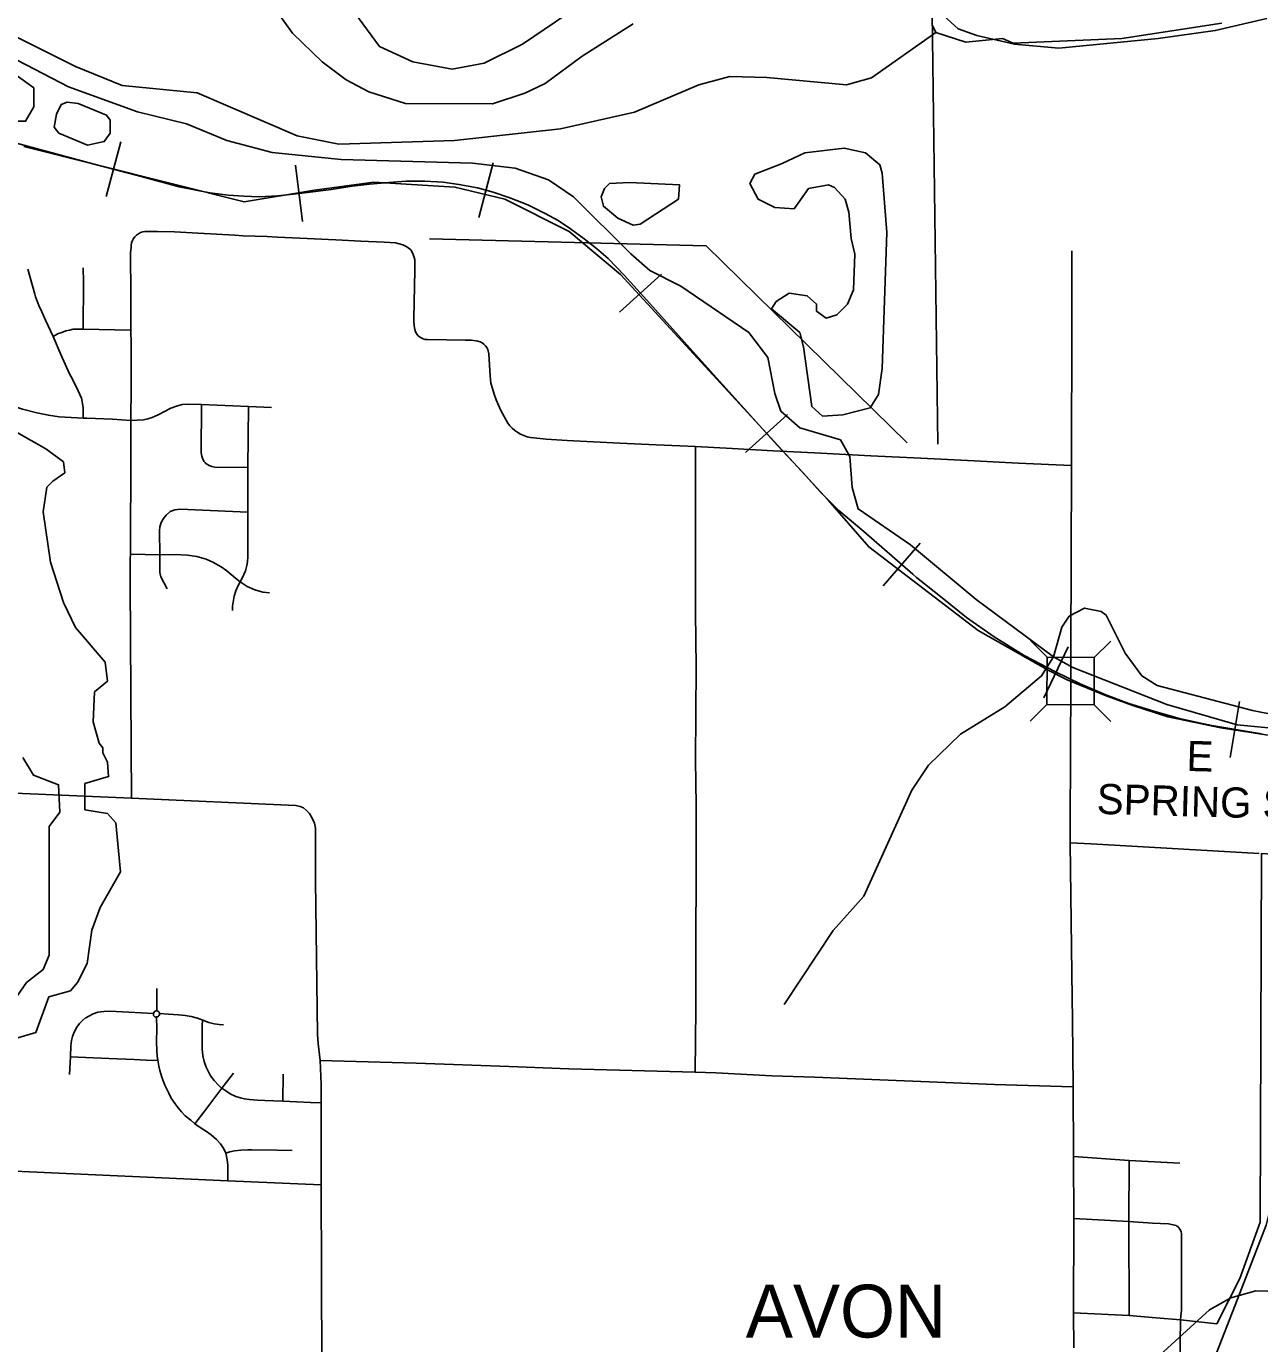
# Model space of a CAD drawing. Extents: x -1403959 to 81668, y -1400582 to 11018.
# Drawn here: x 7531.9 to 7689.9, y 7834.6 to 8003.4 of the extents above; entities that cross this region are included whole.
import ezdxf

# ---------------------------------------------------------------- set-up
doc = ezdxf.new("R2010")
doc.units = 0
for name, color, linetype in [('tdCiRRCL', 7, 'Continuous'), ('tdCiSecText', 7, 'Continuous'), ('tdCiSectNmbr', 7, 'Continuous'), ('tdCiSectTwpRng', 7, 'Continuous'), ('tdCoIntCL', 7, 'Continuous'), ('tdCoSecRteBand', 7, 'Continuous'), ('tdCoSectNmbr', 7, 'Continuous'), ('tdCoStrucSecCoName', 7, 'Continuous'), ('tdCoSurfBitum', 7, 'Continuous'), ('tdCoTwpNameTxt', 7, 'Continuous')]:
    doc.layers.add(name, color=color, linetype=linetype)

msp = doc.modelspace()

# ---------------------------------------------------------------- linework, layer by layer
at = {"layer": 'tdCiRRCL'}
for points in [[(7679.66, 7828.92), (7679.78, 7837.61), (7684.45, 7837.11), (7687.39, 7842.9), (7690.03, 7850.12), (7690.17, 7897.38), (7693.15, 7897.21), (7693.76, 7909.14), (7697.5, 7908.86), (7699.11, 7914.47), (7708.51, 7942.69), (7717.47, 7969.59), (7727.06, 7998.45), (7730.94, 8010.25)], [(7690.86, 8004.43), (7684.25, 8002.86), (7676.94, 8001.86), (7664.19, 8000.6), (7658.52, 8001.12), (7653.71, 8002.22), (7651.32, 8003.09), (7649, 8005.18)]]:
    msp.add_lwpolyline(points, dxfattribs=at)
at = {"layer": 'tdCiSecText'}
for points in [[(7660.56, 7924.68), (7662.69, 7922.53), (7668.75, 7922.51)], [(7670.85, 7924.6), (7668.75, 7922.51), (7668.72, 7916.46)], [(7660.52, 7914.35), (7662.67, 7916.48), (7662.69, 7922.53)], [(7670.85, 7914.31), (7668.72, 7916.46), (7662.67, 7916.48)]]:
    msp.add_lwpolyline(points, dxfattribs=at)
at = {"layer": 'tdCiSectNmbr'}
for points in [[(7495.29, 7976.65), (7499.39, 7974.07), (7503.44, 7971.48), (7509.55, 7967.56), (7515.22, 7963.92), (7517.83, 7962.23), (7524.47, 7957.91), (7527.09, 7956.2), (7529.17, 7955.21), (7530.08, 7954.78), (7531.36, 7954.33), (7533.22, 7953.86), (7534.69, 7953.55), (7536.08, 7953.37), (7539.13, 7953.2), (7539.62, 7953.18), (7542.9, 7953.04), (7545.21, 7952.89), (7545.26, 7952.9)], [(7545.34, 7904.46), (7545.31, 7911.02), (7545.25, 7918.07), (7545.19, 7925.01), (7545.18, 7932.01), (7545.23, 7938.9), (7545.25, 7945.78), (7545.25, 7951.98), (7545.26, 7952.9)], [(7426.31, 7906.94), (7433.52, 7906.86), (7453.43, 7906.63), (7464.49, 7906.51), (7478, 7906.35), (7495.52, 7906.15), (7501.97, 7906.02), (7510.53, 7905.87), (7522.59, 7905.45), (7526.31, 7905.29), (7545.34, 7904.46)], [(7545.34, 7904.46), (7566.42, 7903.55), (7566.97, 7903.42), (7567.37, 7903.25), (7567.78, 7902.89)], [(7569.51, 7870.87), (7569.27, 7873.03), (7569.17, 7874.2), (7568.92, 7893.87), (7568.93, 7900.65), (7568.81, 7901.29), (7568.45, 7902.01), (7568.15, 7902.52), (7567.78, 7902.89)], [(7569.64, 7854.91), (7569.64, 7865.42), (7569.64, 7867.79), (7569.51, 7870.87)], [(7505.3, 7857.82), (7512.8, 7857.46), (7516.58, 7857.28), (7531.31, 7856.63), (7557.7, 7855.44), (7569.63, 7854.91)], [(7569.63, 7854.91), (7569.64, 7854.91)], [(7569.74, 7831.81), (7569.64, 7854.91)]]:
    msp.add_lwpolyline(points, dxfattribs=at)
at = {"layer": 'tdCiSectTwpRng'}
for points in [[(7545.26, 7952.9), (7545.31, 7957.28), (7545.28, 7962.65), (7545.27, 7964.45), (7545.26, 7968.95), (7545.23, 7974.41), (7545.28, 7975.07), (7545.29, 7975.37), (7545.35, 7975.66), (7545.45, 7975.94), (7545.59, 7976.2), (7545.77, 7976.44), (7545.96, 7976.63)], [(7545.96, 7976.63), (7545.98, 7976.65), (7546.22, 7976.83), (7546.49, 7976.97), (7546.77, 7977.07), (7547.06, 7977.12), (7547.36, 7977.13), (7548.68, 7977.13), (7550.86, 7977.05), (7553.88, 7976.91), (7558.58, 7976.64), (7559.66, 7976.56), (7562.71, 7976.45), (7564.05, 7976.39)], [(7564.05, 7976.39), (7566.93, 7976.26), (7571.52, 7976.05), (7574.72, 7975.89), (7577.73, 7975.74), (7579.19, 7975.66), (7580.13, 7975.42), (7580.61, 7975.16)], [(7581.54, 7965.64), (7581.52, 7965.96), (7581.67, 7972.14), (7581.64, 7973.5), (7581.42, 7974.31), (7581.13, 7974.75), (7580.61, 7975.16)], [(7665.73, 7917.35), (7665.76, 7923.42), (7665.81, 7947.12), (7665.85, 7965.8), (7665.88, 7971.38), (7665.88, 7971.79), (7665.88, 7974.64)], [(7539.13, 7953.2), (7539.13, 7954.37), (7539.13, 7954.49), (7539, 7955.31), (7538.94, 7955.73), (7538.29, 7957.14), (7537.54, 7958.55), (7537.37, 7958.86), (7536.3, 7961.33), (7535.3, 7963.64), (7534.32, 7965.73), (7533.85, 7966.8), (7533.48, 7967.64), (7533.34, 7967.96), (7533.03, 7968.72), (7532.93, 7969.07), (7532.05, 7972.26)], [(7539.14, 7964.57), (7539.2, 7970.66), (7539.14, 7972.45)], [(7535.3, 7963.64), (7535.7, 7963.88), (7535.86, 7963.98), (7536.39, 7964.18), (7536.92, 7964.39), (7537.4, 7964.48), (7537.88, 7964.57), (7538.51, 7964.57), (7539.14, 7964.57), (7545.27, 7964.45)], [(7593.84, 7952.21), (7593.58, 7952.55), (7592.7, 7954.18), (7592.37, 7954.85), (7592.07, 7955.54), (7591.82, 7956.25), (7591.59, 7956.97), (7591.41, 7957.69), (7591.31, 7958.6), (7591.13, 7961.42), (7591, 7961.99), (7590.87, 7962.23), (7590.7, 7962.46), (7590.5, 7962.66), (7590.27, 7962.83), (7590.02, 7962.96), (7589.75, 7963.05), (7589.48, 7963.1), (7588.93, 7963.16), (7588.16, 7963.2), (7583.28, 7963.25), (7583, 7963.27), (7582.73, 7963.34), (7582.48, 7963.46), (7582.25, 7963.61), (7582.04, 7963.8), (7581.87, 7964.03), (7581.74, 7964.27), (7581.65, 7964.54), (7581.58, 7965.02), (7581.54, 7965.64)], [(7545.26, 7952.9), (7546.86, 7952.98), (7547.44, 7953.1), (7547.97, 7953.27), (7548.77, 7953.59), (7550.38, 7954.47), (7551.12, 7954.74), (7551.85, 7954.93), (7552.67, 7954.98), (7554.31, 7954.95), (7560.34, 7954.66), (7563.28, 7954.55)], [(7554.66, 7947.65), (7554.48, 7947.95), (7554.34, 7948.33), (7554.27, 7948.73), (7554.31, 7954.95)], [(7560.26, 7944.02), (7560.26, 7946.88), (7560.34, 7954.66)], [(7593.84, 7952.21), (7593.85, 7952.21), (7594.15, 7951.89), (7594.48, 7951.6), (7594.84, 7951.35), (7595.22, 7951.13), (7595.63, 7950.95), (7596.04, 7950.81), (7596.47, 7950.72), (7596.9, 7950.66), (7598.47, 7950.49), (7601.18, 7950.34), (7607.94, 7950), (7612.58, 7949.78), (7615.61, 7949.62), (7617.62, 7949.54)], [(7617.62, 7949.54), (7622.35, 7949.28), (7627.6, 7949.01), (7632.9, 7948.74), (7640.12, 7948.36), (7646.51, 7948.04), (7653.34, 7947.7), (7659.01, 7947.42), (7665.81, 7947.12)], [(7617.65, 7928.23), (7617.62, 7949.54)], [(7554.7, 7947.6), (7554.66, 7947.65)], [(7554.73, 7947.56), (7554.86, 7947.38), (7555.28, 7947.12), (7555.62, 7946.98), (7556.04, 7946.9), (7560.26, 7946.88)], [(7558.27, 7928.55), (7558.3, 7929.07), (7558.35, 7929.62), (7558.5, 7930.38), (7558.71, 7931.05), (7559, 7931.73), (7559.53, 7932.66), (7559.93, 7933.61), (7560.12, 7934.31), (7560.2, 7934.77), (7560.25, 7935.47), (7560.26, 7938.51), (7560.26, 7944.01)], [(7548.96, 7935.68), (7548.93, 7938.75), (7548.98, 7939.27), (7549.12, 7939.83), (7549.46, 7940.34), (7549.78, 7940.75), (7550.3, 7941.21), (7550.9, 7941.43), (7551.59, 7941.51), (7560.26, 7941.12)], [(7545.21, 7935.74), (7548.96, 7935.68), (7550.87, 7935.69), (7552.5, 7935.62), (7553.71, 7935.44), (7554.89, 7935.1), (7555.77, 7934.72), (7556.83, 7934.12), (7557.54, 7933.61), (7558.68, 7932.69), (7559.27, 7932.22), (7560.17, 7931.61), (7561.15, 7931.17), (7562.19, 7930.89), (7563.04, 7930.81)], [(7548.96, 7935.68), (7548.96, 7935.68)], [(7549.89, 7931.32), (7549.09, 7932.86), (7548.96, 7933.42), (7548.96, 7935.68)], [(7558.27, 7928.54), (7558.27, 7928.55)], [(7617.61, 7869.37), (7617.66, 7877.49), (7617.71, 7903.6), (7617.64, 7909.36), (7617.7, 7921.3), (7617.65, 7928.23)], [(7665.71, 7912.52), (7665.73, 7917.35)], [(7665.89, 7881.99), (7665.89, 7881.99), (7665.64, 7898.7), (7665.64, 7898.74), (7665.71, 7912.52)], [(7665.64, 7898.74), (7665.64, 7898.74)], [(7665.64, 7898.74), (7668.35, 7898.62), (7689.88, 7897.4)], [(7665.96, 7875.97), (7665.89, 7881.99)], [(7548.57, 7879.86), (7548.57, 7880.08)], [(7548.6, 7877.23), (7548.57, 7879.86)], [(7539.49, 7876.33), (7539.88, 7876.55), (7540.43, 7876.82), (7541.03, 7877.03), (7541.77, 7877.14), (7542.57, 7877.18), (7544.98, 7877.05), (7548.15, 7876.86)], [(7548.15, 7876.86), (7548.14, 7876.74), (7548.17, 7876.63), (7548.24, 7876.54), (7548.33, 7876.47), (7548.44, 7876.43), (7548.56, 7876.44), (7548.68, 7876.46), (7548.8, 7876.53), (7548.88, 7876.62), (7548.93, 7876.74), (7548.94, 7876.88)], [(7548.94, 7876.88), (7548.91, 7877), (7548.83, 7877.11), (7548.73, 7877.19), (7548.6, 7877.23), (7548.47, 7877.22), (7548.35, 7877.18), (7548.25, 7877.09), (7548.18, 7876.98), (7548.15, 7876.86)], [(7548.94, 7876.88), (7550.1, 7876.8), (7551.38, 7876.72), (7552.21, 7876.62), (7552.97, 7876.5), (7553.81, 7876.27), (7554.46, 7876.04), (7555.24, 7875.73), (7555.94, 7875.55), (7556.58, 7875.45), (7557.12, 7875.41)], [(7537.41, 7869.04), (7537.51, 7871.31), (7537.57, 7872.75), (7537.63, 7873.43), (7537.76, 7873.91), (7538, 7874.48), (7538.34, 7875.11), (7538.69, 7875.59), (7539.07, 7876), (7539.45, 7876.31)], [(7539.45, 7876.31), (7539.49, 7876.33)], [(7557.7, 7855.44), (7557.69, 7856.33), (7557.69, 7857.48), (7557.61, 7858.11), (7557.42, 7858.98), (7557.17, 7859.53), (7556.76, 7860.17), (7556.22, 7860.71), (7555.55, 7861.31), (7554.82, 7861.82), (7554.28, 7862.17), (7553.47, 7862.72), (7552.94, 7863.19), (7552.23, 7863.77), (7551.76, 7864.26), (7551.32, 7864.77), (7550.92, 7865.32), (7550.44, 7866.04), (7550.11, 7866.65), (7549.61, 7867.68), (7549.47, 7868.05), (7549.24, 7868.73), (7548.98, 7869.57), (7548.86, 7870.13), (7548.7, 7870.88), (7548.61, 7871.45), (7548.59, 7872.1), (7548.56, 7873.3), (7548.57, 7874.9), (7548.56, 7876.44)], [(7556.89, 7867.32), (7556.48, 7867.68), (7555.93, 7868.3), (7555.48, 7868.9), (7555.24, 7869.3), (7554.89, 7870.02), (7554.64, 7870.74), (7554.5, 7871.47), (7554.4, 7872.37), (7554.38, 7873.18), (7554.38, 7875.56), (7554.46, 7876.04)], [(7666.04, 7867.49), (7665.96, 7875.97)], [(7537.51, 7871.31), (7537.53, 7871.31)], [(7537.53, 7871.31), (7542.42, 7871.11), (7545.68, 7870.97), (7548, 7870.87), (7548.7, 7870.88)], [(7569.51, 7870.87), (7581.84, 7870.53), (7593.73, 7870.09), (7601.4, 7869.8), (7617.61, 7869.37), (7620.25, 7869.27), (7627.41, 7868.91), (7632.9, 7868.7), (7655.95, 7867.8), (7666.04, 7867.49)], [(7553.47, 7862.72), (7554.74, 7864.41), (7556.9, 7867.3), (7558.4, 7869.25)], [(7564.75, 7865.67), (7564.78, 7869.1)], [(7556.9, 7867.3), (7556.89, 7867.32)], [(7556.9, 7867.3), (7557.67, 7866.78), (7557.99, 7866.59), (7558.72, 7866.24), (7559.31, 7866.07), (7559.81, 7865.94), (7560.48, 7865.86), (7561.49, 7865.79), (7562.41, 7865.74), (7564.75, 7865.64), (7566.55, 7865.54), (7568.28, 7865.48), (7569.64, 7865.42)], [(7666.08, 7838.51), (7666.08, 7838.51), (7666.11, 7850.59), (7666.07, 7858.54), (7666.04, 7867.49)], [(7557.44, 7858.98), (7557.93, 7859.13), (7558.52, 7859.26), (7559.36, 7859.36), (7560.23, 7859.41), (7560.76, 7859.41), (7563.96, 7859.35), (7565.95, 7859.31)], [(7666.07, 7858.54), (7673.21, 7858.02), (7679.73, 7857.68)], [(7673.24, 7838.16), (7673.17, 7850.2), (7673.21, 7858.02)], [(7666.11, 7850.59), (7673.17, 7850.2), (7676.21, 7850.02), (7678.27, 7849.9), (7678.87, 7849.81), (7679.25, 7849.69), (7679.34, 7849.63)], [(7679.78, 7837.61), (7679.86, 7838.12), (7679.91, 7838.85), (7679.94, 7848.61), (7679.87, 7848.92), (7679.72, 7849.22), (7679.59, 7849.4), (7679.44, 7849.56), (7679.34, 7849.63)], [(7666.12, 7834.04), (7666.12, 7834.04), (7666.08, 7838.51)], [(7666.08, 7838.51), (7673.24, 7838.16), (7676.68, 7837.89), (7679.78, 7837.61)], [(7679.78, 7837.61), (7679.78, 7837.61)]]:
    msp.add_lwpolyline(points, dxfattribs=at)
at = {"layer": 'tdCoIntCL'}
msp.add_lwpolyline([(7688.85, 7792.98), (7688.16, 7796.27), (7682.37, 7826.72), (7682.37, 7827.08), (7682.53, 7828.28), (7683.08, 7829.98), (7686.42, 7838.52), (7687.1, 7840.27), (7690.76, 7849.75), (7691.61, 7852.98)], dxfattribs=at)
at = {"layer": 'tdCoSecRteBand'}
for p, q in [((7543.96, 7988.6), (7542.1, 7981.59)), ((7566.34, 7985.59), (7567.24, 7978.39)), ((7591.7, 7985.92), (7589.86, 7978.91)), ((7613.26, 7971.66), (7607.89, 7966.78)), ((7629.43, 7953.67), (7624.05, 7948.8)), ((7646.45, 7937.17), (7641.7, 7931.69)), ((7665.41, 7923.89), (7662.27, 7917.35)), ((7670.27, 7917.59), (7665.28, 7919.65)), ((7673.7, 7916.36), (7670.27, 7917.59)), ((7687.37, 7916.87), (7686.18, 7909.71))]:
    msp.add_line(p, q, dxfattribs=at)
for points in [[(7690.18, 7912.72), (7683.81, 7913.79), (7683.39, 7913.88), (7681.79, 7914.22), (7679.48, 7914.75), (7676.38, 7915.61), (7673.19, 7916.63), (7670.25, 7917.74), (7666.93, 7919.14), (7663.76, 7920.66), (7659.78, 7922.76), (7655.92, 7925.17), (7652.37, 7927.63), (7649.23, 7930.14), (7645.98, 7932.78), (7645.51, 7933.19), (7639.19, 7938.66), (7636.02, 7941.35), (7633.63, 7943.73), (7631.43, 7946.17), (7628.16, 7949.67), (7623.85, 7954.43), (7618.01, 7960.93), (7611.78, 7967.9), (7608.48, 7971.52), (7606.43, 7973.63), (7604.96, 7974.92), (7603.38, 7976.19), (7601.61, 7977.46), (7600.01, 7978.5), (7598.36, 7979.41), (7596.13, 7980.53), (7593.85, 7981.44), (7591.69, 7982.17), (7589.67, 7982.71), (7587.31, 7983.14), (7585.28, 7983.44), (7582.92, 7983.57), (7580.56, 7983.57), (7578.31, 7983.37), (7575.85, 7983.19), (7573.64, 7982.91), (7570.95, 7982.5), (7567.88, 7982.12), (7566.06, 7981.89), (7564.11, 7981.67), (7561.7, 7981.54), (7559.75, 7981.62), (7557.72, 7981.77), (7555.38, 7982.07), (7551.45, 7982.83), (7546.59, 7984.15), (7540.55, 7985.75), (7528.86, 7988.92)], [(7690.18, 7912.72), (7683.81, 7913.79), (7683.39, 7913.88), (7681.79, 7914.22), (7679.48, 7914.75), (7676.38, 7915.61), (7673.19, 7916.63), (7670.25, 7917.74), (7666.93, 7919.14), (7663.76, 7920.66), (7659.78, 7922.76), (7655.92, 7925.17), (7652.37, 7927.63), (7649.23, 7930.14), (7645.98, 7932.78), (7645.51, 7933.19), (7639.19, 7938.66), (7636.02, 7941.35), (7633.63, 7943.73), (7631.43, 7946.17), (7628.16, 7949.67), (7623.85, 7954.43), (7618.01, 7960.93), (7611.78, 7967.9), (7608.48, 7971.52), (7606.43, 7973.63), (7604.96, 7974.92), (7603.38, 7976.19), (7601.61, 7977.46), (7600.01, 7978.5), (7598.36, 7979.41), (7596.13, 7980.53), (7593.85, 7981.44), (7591.69, 7982.17), (7589.67, 7982.71), (7587.31, 7983.14), (7585.28, 7983.44), (7582.92, 7983.57), (7580.56, 7983.57), (7578.31, 7983.37), (7575.85, 7983.19), (7573.64, 7982.91), (7570.95, 7982.5), (7567.88, 7982.12), (7566.06, 7981.89), (7564.11, 7981.67), (7561.7, 7981.54), (7559.75, 7981.62), (7557.72, 7981.77), (7555.38, 7982.07), (7551.45, 7982.83), (7546.59, 7984.15), (7540.55, 7985.75), (7528.86, 7988.92)], [(7665.28, 7919.65), (7662.85, 7920.9), (7653.85, 7925.97), (7639.83, 7936.69), (7634.65, 7942.66), (7608, 7971.6), (7601.45, 7977.11), (7593.21, 7981.26), (7586.8, 7982.81), (7576.42, 7983.45), (7568.78, 7982.4), (7559.76, 7980.9), (7531.53, 7988)], [(7800.33, 7819.43), (7787.05, 7833.65), (7766.84, 7856.02), (7752.23, 7872.31), (7741.73, 7883.63), (7733.79, 7891.61), (7729.07, 7896.59), (7723.52, 7901.66), (7721.81, 7902.83), (7717.54, 7905.21), (7713.1, 7907.32), (7710.44, 7908.41), (7707.15, 7909.46), (7701.25, 7910.95), (7699.27, 7911.26), (7694.85, 7911.96), (7689.1, 7912.84), (7684.99, 7913.49), (7678.19, 7914.91), (7673.7, 7916.36)]]:
    msp.add_lwpolyline(points, dxfattribs=at)
at = {"layer": 'tdCoSurfBitum'}
for points in [[(7621.43, 8024.77), (7607.98, 8011.96), (7605.23, 8008.75), (7602.48, 8005.85), (7595.45, 8001.12), (7590.56, 7998.68), (7586.44, 7997.92), (7581.4, 7998.84), (7577.12, 8000.83), (7572.85, 8006.64), (7567.97, 8018.55), (7566.6, 8024.2), (7565.83, 8026.34), (7565.83, 8026.95), (7562.32, 8033.67), (7562.02, 8035.2), (7559.27, 8041.46), (7558.97, 8043.14)], [(7563.99, 8005.27), (7565.98, 8002.52), (7569.79, 7998.85), (7572.85, 7996.56), (7575.75, 7995.03), (7580.48, 7993.5), (7591.63, 7993.49), (7595.75, 7994.86), (7598.35, 7996.08), (7603.09, 7999.59), (7609.66, 8003.71)], [(7647.99, 8003.53), (7648.45, 8002.62), (7652.27, 8001.39), (7657, 8001.85), (7658.37, 8001.23), (7672.27, 8001.84), (7685.1, 8003.81)], [(7530.54, 8002.08), (7538.18, 7998.26), (7544.13, 7995.81), (7553.75, 7994.89), (7566.58, 7989.39), (7571.93, 7988.31), (7586.74, 7988.76), (7600.33, 7990.28), (7609.8, 7992.41), (7618.05, 7995.92), (7622.02, 7996.98), (7626.76, 7996.83), (7636.99, 7995.9), (7640.2, 7996.82), (7648.45, 8002.62)], [(7629, 7878.03), (7635.26, 7887.5), (7639.23, 7891.92), (7645.35, 7905.51), (7647.49, 7908.71), (7651.62, 7912.68), (7657.27, 7916.19), (7662, 7920.15), (7663.53, 7922.6), (7653.61, 7929.93), (7645.21, 7936.96), (7638.49, 7941.55), (7637.73, 7944.29), (7637.43, 7948.26), (7636.21, 7950.4), (7631.01, 7951.93), (7628.57, 7954.07), (7627.81, 7956.36), (7626.89, 7960.95), (7624.45, 7964.15), (7615.75, 7970.11), (7611.78, 7972.1), (7609.34, 7974.24), (7602.01, 7981.57), (7598.8, 7983.71), (7594.53, 7985.24), (7589.03, 7985.86), (7572.23, 7986.33), (7563.37, 7987.25), (7557.57, 7988.78), (7552.38, 7990.92), (7546.12, 7992.45), (7537.26, 7995.67), (7529.63, 7999.64)], [(7530.54, 7991.24), (7527.79, 7991.86), (7527.18, 7992.92), (7527.33, 7996.44), (7527.94, 7997.5), (7530.24, 7997.35), (7532.83, 7995.52), (7532.83, 7993.07), (7531.76, 7991.24), (7530.54, 7991.24)], [(7539.7, 7988.18), (7536.04, 7989.71), (7535.42, 7990.48), (7535.73, 7992.16), (7536.34, 7993.38), (7537.11, 7993.68), (7538.48, 7993.53), (7542.15, 7992), (7542.6, 7991.39), (7542.6, 7989.71), (7541.84, 7988.64), (7539.7, 7988.18)], [(7633.92, 7953.46), (7632.54, 7954.68), (7631.48, 7962.32), (7631.02, 7964.15), (7627.36, 7967.21), (7627.97, 7968.12), (7629.65, 7969.19), (7631.94, 7968.88), (7633.16, 7967.81), (7633.16, 7966.9), (7634.38, 7965.98), (7635.76, 7966.44), (7637.13, 7967.81), (7637.9, 7969.64), (7638.05, 7974.22), (7637.59, 7976.21), (7637.29, 7979.57), (7636.83, 7981.25), (7635.46, 7982.77), (7634.69, 7983.08), (7632.1, 7982.62), (7630.26, 7980.03), (7627.82, 7980.18), (7625.68, 7981.25), (7624.61, 7983.24), (7625.23, 7984.46), (7628.74, 7985.83), (7631.64, 7987.21), (7636.68, 7987.81), (7639.43, 7987.2), (7641.26, 7985.67), (7641.57, 7984.6), (7642.17, 7976.97), (7641.56, 7959.56), (7641.1, 7956.2), (7640.03, 7954.52), (7636.51, 7953.61), (7633.92, 7953.46)], [(7609.64, 7977.91), (7607.66, 7978.82), (7605.83, 7980.35), (7605.52, 7981.57), (7605.98, 7982.64), (7606.59, 7983.25), (7609.19, 7983.4), (7615.6, 7983.09), (7615.45, 7981.26), (7610.56, 7978.06), (7609.64, 7977.91)], [(7528.38, 7952.61), (7534.34, 7949.25), (7536.63, 7947.57), (7536.78, 7946.19), (7535.25, 7945.13), (7534.49, 7944.36), (7534.03, 7941.16), (7534.94, 7934.74), (7536.62, 7929.55), (7538.14, 7926.34), (7541.96, 7921.91), (7542.26, 7919.47), (7540.58, 7918.1), (7540.43, 7914.28), (7541.19, 7911.53), (7541.65, 7910.92), (7541.65, 7910.31), (7542.26, 7909.09), (7542.41, 7907.25), (7539.36, 7906.34), (7539.36, 7902.98), (7542.26, 7902.52), (7543.33, 7901.3), (7543.93, 7895.04), (7541.34, 7890.46), (7540.26, 7887.56), (7539.65, 7883.28), (7538.43, 7880.84), (7537.51, 7879.77), (7534.76, 7879.01), (7533.08, 7874.43), (7530.48, 7873.67)], [(7707.82, 7911.88), (7687.05, 7913.88), (7678.04, 7916.48), (7665.98, 7921.22), (7663.53, 7922.6), (7664.6, 7926.41), (7665.52, 7927.79), (7667.51, 7928.85), (7669.64, 7928.39), (7670.26, 7927.93), (7672.7, 7923.05), (7674.83, 7920.14), (7676.82, 7918.92), (7689.04, 7915.71), (7695.3, 7914.48)], [(7529.87, 7877.95), (7531.86, 7880.85), (7534, 7882.52), (7534.77, 7884.36), (7534.77, 7900.85), (7536.15, 7902.68), (7536, 7906.19), (7532.79, 7907.41), (7531.42, 7909.71)], [(7676.17, 7832.19), (7683.5, 7838.91), (7686.25, 7840.43), (7689.46, 7841.35), (7693.89, 7841.19)]]:
    msp.add_lwpolyline(points, dxfattribs=at)
at = {"layer": 'tdCoTwpNameTxt'}
for points in [[(7555.69, 8573.8), (7640.61, 8574.81), (7641.31, 8520.98), (7642.48, 8429.84), (7642.76, 8408.03), (7658.38, 8408.57), (7656.06, 8392.83), (7650.89, 8386.63), (7643.07, 8384.53), (7644.66, 8261.26), (7645.2, 8219.98), (7646.5, 8118.84), (7647.93, 8008.34), (7648.69, 7949.83)], [(7644.77, 7950.04), (7619.02, 7975.27), (7583.54, 7976.17)]]:
    msp.add_lwpolyline(points, dxfattribs=at)

# ---------------------------------------------------------------- texts
at = {"layer": 'tdCoSectNmbr'}
for s, height, p in [('E', 3.87, (7680.53, 7907.97)), ('SPRING ST', 3.869, (7669.02, 7902.47))]:
    msp.add_text(s, height=height, rotation=358.4493, dxfattribs=at).set_placement(p)
at = {"layer": 'tdCoStrucSecCoName'}
msp.add_text('AVON', height=6.771, rotation=359.9988, dxfattribs=at).set_placement((7624.08, 7835.35))
msp.add_text('AVON', height=6.771, rotation=359.9988, dxfattribs=at).set_placement((7624.08, 7835.35))

doc.saveas('drawing.dxf')
